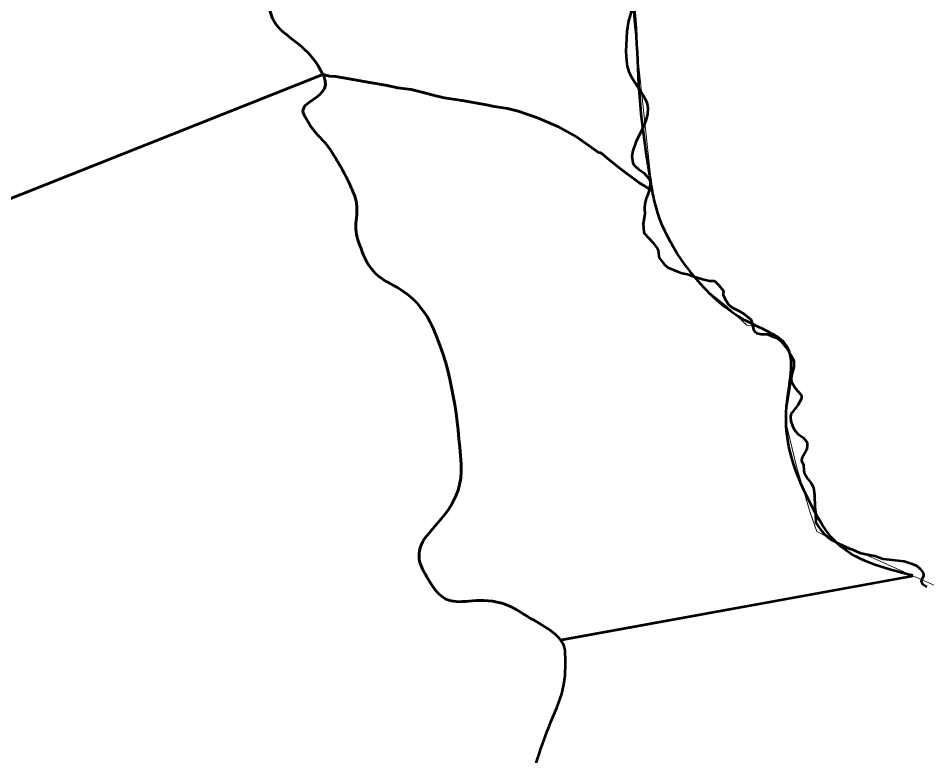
# Model space of a CAD drawing. Extents: x 553962 to 842807, y 8883888 to 9032388.
# Drawn here: x 816019 to 817139, y 9016433 to 9017342 of the extents above; entities that cross this region are included whole.
import ezdxf

# ---------------------------------------------------------------- set-up
doc = ezdxf.new("R2010")
doc.units = 0
doc.header["$LTSCALE"] = 200
doc.layers.add('1', color=7, linetype='Continuous', lineweight=13)

msp = doc.modelspace()

# ---------------------------------------------------------------- linework, layer by layer
at = {"layer": '1', "lineweight": 53}
for p, q in [((815981, 9017108.3), (816394.7, 9017272.8)), ((816394.7, 9017272.8), (815981, 9017108.3)), ((815981, 9017108.3), (816394.7, 9017272.8)), ((816394.7, 9017272.8), (815981, 9017108.3)), ((816686.8, 9016575.3), (817121.8, 9016654.4)), ((816686.8, 9016575.3), (817121.8, 9016654.4)), ((816687.6, 9016575.5), (817121.8, 9016654.4)), ((816687.6, 9016575.5), (817121.8, 9016654.4))]:
    msp.add_line(p, q, dxfattribs=at)
at = {"layer": '1'}
for points in [[(815981.3, 9018008.2), (816050.1, 9018063.8), (816122.1, 9018117), (816466.2, 9018204.8), (816521, 9018204.8), (816552.6, 9018199.8), (816574.2, 9018181.5), (816590.5, 9018163.5), (816607.8, 9018132), (816643.7, 9018048.7), (816678.6, 9017962.4), (816739.7, 9017800), (816784.4, 9017663.8), (816795.1, 9017626), (816796.5, 9017605.8), (816784.9, 9017575.9), (816768.3, 9017542.6), (816763.3, 9017516), (816761.5, 9017496.5), (816765.3, 9017466), (816774.7, 9017387.6), (816778.2, 9017339.8), (816800.8, 9017129.2), (816808.5, 9017098.4)], [(816808.5, 9017098.4), (816824.6, 9017061.8), (816842.1, 9017035.2), (816867.1, 9017007.3), (816893, 9016986), (816917.2, 9016963.6), (816937.1, 9016960.2), (816953.7, 9016947), (816968.6, 9016935.3), (816975.3, 9016915.4), (816970.3, 9016882.1), (816967, 9016862.2), (816965.3, 9016843.9), (816978.6, 9016789.1), (816995.2, 9016732.6), (817003.5, 9016709.3), (817027.5, 9016696.9), (817121.8, 9016654.4), (817237.8, 9016604)]]:
    msp.add_lwpolyline(points, dxfattribs=at)
at = {"layer": '1', "lineweight": 53}
for points in [[(816775.5, 9017352.4), (816771.6, 9017338.8), (816769.3, 9017325.6), (816768.1, 9017300.9), (816769, 9017289.4), (816770, 9017283)], [(816775.5, 9017352.4), (816771.6, 9017338.8), (816769.3, 9017325.6), (816768.1, 9017300.9), (816769, 9017289.4), (816770, 9017283)], [(816770, 9017283), (816772, 9017275.8), (816775.1, 9017269.4), (816787.2, 9017250.9), (816792, 9017242.7), (816794.5, 9017236.7), (816795.3, 9017231.2), (816794.8, 9017223.6), (816793, 9017216), (816789.9, 9017208.5), (816780.5, 9017189.2), (816776.9, 9017178.5), (816775.6, 9017172.1), (816776.8, 9017163.8), (816777.5, 9017161.8), (816780.3, 9017158.7), (816783.6, 9017155.9), (816790.4, 9017151.3), (816796.5, 9017144.3), (816798.3, 9017141.6), (816798.2, 9017137.6), (816797.2, 9017131.3), (816795.6, 9017125.8), (816793.2, 9017119.8), (816791.8, 9017113.1), (816791.3, 9017107.9), (816791.5, 9017100.7), (816789.7, 9017088.8), (816790.2, 9017078.2), (816791.3, 9017076.5), (816802, 9017065.2), (816807.3, 9017057.7), (816808.2, 9017055.7), (816808.8, 9017049.2), (816809.4, 9017046.7), (816815.6, 9017038.8), (816819.8, 9017034.7)], [(816770, 9017283), (816772, 9017275.8), (816775.1, 9017269.4), (816787.2, 9017250.9), (816792, 9017242.7), (816794.5, 9017236.7), (816795.3, 9017231.2), (816794.8, 9017223.6), (816793, 9017216), (816789.9, 9017208.5), (816780.5, 9017189.2), (816776.9, 9017178.5), (816775.6, 9017172.1), (816776.8, 9017163.8), (816777.5, 9017161.8), (816780.3, 9017158.7), (816783.6, 9017155.9), (816790.4, 9017151.3), (816796.5, 9017144.3), (816798.3, 9017141.6), (816798.2, 9017137.6), (816797.2, 9017131.3), (816795.6, 9017125.8), (816793.2, 9017119.8), (816791.8, 9017113.1), (816791.3, 9017107.9), (816791.5, 9017100.7), (816789.7, 9017088.8), (816790.2, 9017078.2), (816791.3, 9017076.5), (816802, 9017065.2), (816807.3, 9017057.7), (816808.2, 9017055.7), (816808.8, 9017049.2), (816809.4, 9017046.7), (816815.6, 9017038.8), (816819.8, 9017034.7)], [(816575.5, 9017239.1), (816566.6, 9017240.7), (816544.3, 9017244), (816528.9, 9017247.5), (816523.3, 9017249.2), (816503.5, 9017254), (816487.2, 9017256.3), (816471.8, 9017259.5), (816452.6, 9017262.6), (816410.9, 9017270.3), (816403, 9017270.8), (816394.7, 9017272.8)], [(816394.7, 9017272.8), (816403, 9017270.8), (816410.9, 9017270.3), (816452.6, 9017262.6), (816471.8, 9017259.5), (816487.2, 9017256.3), (816503.5, 9017254), (816523.3, 9017249.2), (816528.9, 9017247.5), (816544.3, 9017244), (816566.6, 9017240.7), (816575.5, 9017239.1)], [(816575.5, 9017239.1), (816566.6, 9017240.7), (816544.3, 9017244), (816528.9, 9017247.5), (816523.3, 9017249.2), (816503.5, 9017254), (816487.2, 9017256.3), (816471.8, 9017259.5), (816452.6, 9017262.6), (816410.9, 9017270.3), (816403, 9017270.8), (816394.7, 9017272.8)], [(816394.7, 9017272.8), (816403, 9017270.8), (816410.9, 9017270.3), (816452.6, 9017262.6), (816471.8, 9017259.5), (816487.2, 9017256.3), (816503.5, 9017254), (816523.3, 9017249.2), (816528.9, 9017247.5), (816544.3, 9017244), (816566.6, 9017240.7), (816575.5, 9017239.1)], [(816745.3, 9017169.6), (816738.6, 9017175.2), (816737.1, 9017175.9), (816734.5, 9017176.4), (816707.4, 9017195.7), (816685.2, 9017208.3), (816659.5, 9017219.3), (816635.5, 9017227.4), (816622.3, 9017230.9), (816606, 9017233.2), (816596.3, 9017235.4), (816575.5, 9017239.1)], [(816575.5, 9017239.1), (816596.3, 9017235.4), (816606, 9017233.2), (816622.3, 9017230.9), (816635.5, 9017227.4), (816659.5, 9017219.3), (816685.2, 9017208.3), (816707.4, 9017195.7), (816734.5, 9017176.4), (816737.1, 9017175.9), (816738.6, 9017175.2), (816745.3, 9017169.6)], [(816745.3, 9017169.6), (816738.6, 9017175.2), (816737.1, 9017175.9), (816734.5, 9017176.4), (816707.4, 9017195.7), (816685.2, 9017208.3), (816659.5, 9017219.3), (816635.5, 9017227.4), (816622.3, 9017230.9), (816606, 9017233.2), (816596.3, 9017235.4), (816575.5, 9017239.1)], [(816575.5, 9017239.1), (816596.3, 9017235.4), (816606, 9017233.2), (816622.3, 9017230.9), (816635.5, 9017227.4), (816659.5, 9017219.3), (816685.2, 9017208.3), (816707.4, 9017195.7), (816734.5, 9017176.4), (816737.1, 9017175.9), (816738.6, 9017175.2), (816745.3, 9017169.6)], [(816801, 9017128.7), (816790.2, 9017135.9), (816786, 9017138.3), (816761.6, 9017156.4), (816745.3, 9017169.6)], [(816745.3, 9017169.6), (816761.6, 9017156.4), (816786, 9017138.3), (816790.2, 9017135.9), (816801, 9017128.7)], [(816801, 9017128.7), (816790.2, 9017135.9), (816786, 9017138.3), (816761.6, 9017156.4), (816745.3, 9017169.6)], [(816745.3, 9017169.6), (816761.6, 9017156.4), (816786, 9017138.3), (816790.2, 9017135.9), (816801, 9017128.7)], [(816819.8, 9017034.7), (816819.8, 9017034.7), (816831.8, 9017029.6), (816837.8, 9017027.8), (816844.1, 9017026.6), (816850.9, 9017023.8), (816862.5, 9017020.4), (816871.1, 9017018.4), (816877.3, 9017018.3)], [(816819.8, 9017034.7), (816819.8, 9017034.7), (816831.8, 9017029.6), (816837.8, 9017027.8), (816844.1, 9017026.6), (816850.9, 9017023.8), (816862.5, 9017020.4), (816871.1, 9017018.4), (816877.3, 9017018.3)], [(816877.3, 9017018.3), (816882.6, 9017013), (816888.2, 9017006.4), (816888.6, 9017005.3), (816888, 9017002.2), (816888.2, 9017000.8), (816890.3, 9016996.3), (816894.6, 9016989.2), (816899.2, 9016985.3), (816908.4, 9016980.9), (816915, 9016976.8), (816922.2, 9016970.6), (816923.1, 9016969), (816923.7, 9016964.6), (816926.1, 9016956.8), (816927, 9016955.6), (816929.6, 9016953.9), (816934.8, 9016952.4), (816942.6, 9016952.5), (816949.6, 9016949.2), (816956.6, 9016947.3)], [(816877.3, 9017018.3), (816882.6, 9017013), (816888.2, 9017006.4), (816888.6, 9017005.3), (816888, 9017002.2), (816888.2, 9017000.8), (816890.3, 9016996.3), (816894.6, 9016989.2), (816899.2, 9016985.3), (816908.4, 9016980.9), (816915, 9016976.8), (816922.2, 9016970.6), (816923.1, 9016969), (816923.7, 9016964.6), (816926.1, 9016956.8), (816927, 9016955.6), (816929.6, 9016953.9), (816934.8, 9016952.4), (816942.6, 9016952.5), (816949.6, 9016949.2), (816956.6, 9016947.3)], [(816956.6, 9016947.3), (816968.7, 9016932), (816972, 9016926.2), (816975.1, 9016919.2)], [(816956.6, 9016947.3), (816968.7, 9016932), (816972, 9016926.2), (816975.1, 9016919.2)], [(816975.1, 9016919.2), (816975.4, 9016912.3), (816972.2, 9016901.7), (816971.9, 9016897), (816972.3, 9016893.5), (816977.5, 9016885.4), (816983.9, 9016878.1), (816984.6, 9016876.3), (816984.8, 9016873.2), (816980.2, 9016864.9), (816973.3, 9016855.9), (816971.5, 9016852.9), (816971.1, 9016850.8), (816971.5, 9016845.1), (816973.4, 9016839.3), (816976.1, 9016833.9), (816980.4, 9016829), (816987, 9016824.8), (816990.8, 9016820.2), (816991.6, 9016818.6), (816991.8, 9016815.5), (816991.1, 9016810.3), (816985, 9016799.3), (816984.7, 9016796.3), (816987.3, 9016791.2), (816987.5, 9016784.1), (816987.9, 9016781.8), (816992.1, 9016774.6), (816996.7, 9016768.7), (816999.4, 9016763.2), (817000.8, 9016753.8), (817001, 9016739.6), (817002.1, 9016732.4), (817002.5, 9016719.7), (817008, 9016711.5), (817012.5, 9016706.2), (817017.4, 9016701.9), (817022.1, 9016698.6), (817033, 9016692.3), (817038, 9016690), (817047.7, 9016686.8), (817056.7, 9016682.8), (817061.8, 9016681.4), (817075.1, 9016679), (817085.2, 9016675.5), (817111.1, 9016672.5), (817121.3, 9016669.1), (817126.7, 9016666.7), (817131, 9016663.2), (817134.5, 9016658.3), (817135.2, 9016654.6), (817132.6, 9016649.3), (817132.3, 9016648), (817134.4, 9016644.4), (817137.8, 9016641.6), (817139.3, 9016641.2)], [(816975.1, 9016919.2), (816975.4, 9016912.3), (816972.2, 9016901.7), (816971.9, 9016897), (816972.3, 9016893.5), (816977.5, 9016885.4), (816983.9, 9016878.1), (816984.6, 9016876.3), (816984.8, 9016873.2), (816980.2, 9016864.9), (816973.3, 9016855.9), (816971.5, 9016852.9), (816971.1, 9016850.8), (816971.5, 9016845.1), (816973.4, 9016839.3), (816976.1, 9016833.9), (816980.4, 9016829), (816987, 9016824.8), (816990.8, 9016820.2), (816991.6, 9016818.6), (816991.8, 9016815.5), (816991.1, 9016810.3), (816985, 9016799.3), (816984.7, 9016796.3), (816987.3, 9016791.2), (816987.5, 9016784.1), (816987.9, 9016781.8), (816992.1, 9016774.6), (816996.7, 9016768.7), (816999.4, 9016763.2), (817000.8, 9016753.8), (817001, 9016739.6), (817002.1, 9016732.4), (817002.5, 9016719.7), (817008, 9016711.5), (817012.5, 9016706.2), (817017.4, 9016701.9), (817022.1, 9016698.6), (817033, 9016692.3), (817038, 9016690), (817047.7, 9016686.8), (817056.7, 9016682.8), (817061.8, 9016681.4), (817075.1, 9016679), (817085.2, 9016675.5), (817111.1, 9016672.5), (817121.3, 9016669.1), (817126.7, 9016666.7), (817131, 9016663.2), (817134.5, 9016658.3), (817135.2, 9016654.6), (817132.6, 9016649.3), (817132.3, 9016648), (817134.4, 9016644.4), (817137.8, 9016641.6), (817139.3, 9016641.2)]]:
    msp.add_lwpolyline(points, dxfattribs=at)
at = {"layer": '1', "lineweight": 25}
for points in [[(816775.5, 9017352.4), (816771.6, 9017338.8), (816769.3, 9017325.6), (816768.1, 9017300.9), (816769, 9017289.4), (816770, 9017283)], [(816775.5, 9017352.4), (816771.6, 9017338.8), (816769.3, 9017325.6), (816768.1, 9017300.9), (816769, 9017289.4), (816770, 9017283)], [(816770, 9017283), (816772, 9017275.8), (816775.1, 9017269.4), (816787.2, 9017250.9), (816792, 9017242.7), (816794.5, 9017236.7), (816795.3, 9017231.2), (816794.8, 9017223.6), (816793, 9017216), (816789.9, 9017208.5), (816780.5, 9017189.2), (816776.9, 9017178.5), (816775.6, 9017172.1), (816776.8, 9017163.8), (816777.5, 9017161.8), (816780.3, 9017158.7), (816783.6, 9017155.9), (816790.4, 9017151.3), (816796.5, 9017144.3), (816798.3, 9017141.6), (816798.2, 9017137.6), (816797.2, 9017131.3), (816795.6, 9017125.8), (816793.2, 9017119.8), (816791.8, 9017113.1), (816791.3, 9017107.9), (816791.5, 9017100.7), (816789.7, 9017088.8), (816790.2, 9017078.2), (816791.3, 9017076.5), (816802, 9017065.2), (816807.3, 9017057.7), (816808.2, 9017055.7), (816808.8, 9017049.2), (816809.4, 9017046.7), (816815.6, 9017038.8), (816819.8, 9017034.7)], [(816770, 9017283), (816772, 9017275.8), (816775.1, 9017269.4), (816787.2, 9017250.9), (816792, 9017242.7), (816794.5, 9017236.7), (816795.3, 9017231.2), (816794.8, 9017223.6), (816793, 9017216), (816789.9, 9017208.5), (816780.5, 9017189.2), (816776.9, 9017178.5), (816775.6, 9017172.1), (816776.8, 9017163.8), (816777.5, 9017161.8), (816780.3, 9017158.7), (816783.6, 9017155.9), (816790.4, 9017151.3), (816796.5, 9017144.3), (816798.3, 9017141.6), (816798.2, 9017137.6), (816797.2, 9017131.3), (816795.6, 9017125.8), (816793.2, 9017119.8), (816791.8, 9017113.1), (816791.3, 9017107.9), (816791.5, 9017100.7), (816789.7, 9017088.8), (816790.2, 9017078.2), (816791.3, 9017076.5), (816802, 9017065.2), (816807.3, 9017057.7), (816808.2, 9017055.7), (816808.8, 9017049.2), (816809.4, 9017046.7), (816815.6, 9017038.8), (816819.8, 9017034.7)], [(816819.8, 9017034.7), (816819.8, 9017034.7), (816831.8, 9017029.6), (816837.8, 9017027.8), (816844.1, 9017026.6), (816850.9, 9017023.8), (816862.5, 9017020.4), (816871.1, 9017018.4), (816877.3, 9017018.3)], [(816819.8, 9017034.7), (816819.8, 9017034.7), (816831.8, 9017029.6), (816837.8, 9017027.8), (816844.1, 9017026.6), (816850.9, 9017023.8), (816862.5, 9017020.4), (816871.1, 9017018.4), (816877.3, 9017018.3)], [(816877.3, 9017018.3), (816882.6, 9017013), (816888.2, 9017006.4), (816888.6, 9017005.3), (816888, 9017002.2), (816888.2, 9017000.8), (816890.3, 9016996.3), (816894.6, 9016989.2), (816899.2, 9016985.3), (816908.4, 9016980.9), (816915, 9016976.8), (816922.2, 9016970.6), (816923.1, 9016969), (816923.7, 9016964.6), (816926.1, 9016956.8), (816927, 9016955.6), (816929.6, 9016953.9), (816934.8, 9016952.4), (816942.6, 9016952.5), (816949.6, 9016949.2), (816956.6, 9016947.3)], [(816877.3, 9017018.3), (816882.6, 9017013), (816888.2, 9017006.4), (816888.6, 9017005.3), (816888, 9017002.2), (816888.2, 9017000.8), (816890.3, 9016996.3), (816894.6, 9016989.2), (816899.2, 9016985.3), (816908.4, 9016980.9), (816915, 9016976.8), (816922.2, 9016970.6), (816923.1, 9016969), (816923.7, 9016964.6), (816926.1, 9016956.8), (816927, 9016955.6), (816929.6, 9016953.9), (816934.8, 9016952.4), (816942.6, 9016952.5), (816949.6, 9016949.2), (816956.6, 9016947.3)], [(816956.6, 9016947.3), (816968.7, 9016932), (816972, 9016926.2), (816975.1, 9016919.2)], [(816956.6, 9016947.3), (816968.7, 9016932), (816972, 9016926.2), (816975.1, 9016919.2)], [(816975.1, 9016919.2), (816975.4, 9016912.3), (816972.2, 9016901.7), (816971.9, 9016897), (816972.3, 9016893.5), (816977.5, 9016885.4), (816983.9, 9016878.1), (816984.6, 9016876.3), (816984.8, 9016873.2), (816980.2, 9016864.9), (816973.3, 9016855.9), (816971.5, 9016852.9), (816971.1, 9016850.8), (816971.5, 9016845.1), (816973.4, 9016839.3), (816976.1, 9016833.9), (816980.4, 9016829), (816987, 9016824.8), (816990.8, 9016820.2), (816991.6, 9016818.6), (816991.8, 9016815.5), (816991.1, 9016810.3), (816985, 9016799.3), (816984.7, 9016796.3), (816987.3, 9016791.2), (816987.5, 9016784.1), (816987.9, 9016781.8), (816992.1, 9016774.6), (816996.7, 9016768.7), (816999.4, 9016763.2), (817000.8, 9016753.8), (817001, 9016739.6), (817002.1, 9016732.4), (817002.5, 9016719.7), (817008, 9016711.5), (817012.5, 9016706.2), (817017.4, 9016701.9), (817022.1, 9016698.6), (817033, 9016692.3), (817038, 9016690), (817047.7, 9016686.8), (817056.7, 9016682.8), (817061.8, 9016681.4), (817075.1, 9016679), (817085.2, 9016675.5), (817111.1, 9016672.5), (817121.3, 9016669.1), (817126.7, 9016666.7), (817131, 9016663.2), (817134.5, 9016658.3), (817135.2, 9016654.6), (817132.6, 9016649.3), (817132.3, 9016648), (817134.4, 9016644.4), (817137.8, 9016641.6), (817139.3, 9016641.2)], [(816975.1, 9016919.2), (816975.4, 9016912.3), (816972.2, 9016901.7), (816971.9, 9016897), (816972.3, 9016893.5), (816977.5, 9016885.4), (816983.9, 9016878.1), (816984.6, 9016876.3), (816984.8, 9016873.2), (816980.2, 9016864.9), (816973.3, 9016855.9), (816971.5, 9016852.9), (816971.1, 9016850.8), (816971.5, 9016845.1), (816973.4, 9016839.3), (816976.1, 9016833.9), (816980.4, 9016829), (816987, 9016824.8), (816990.8, 9016820.2), (816991.6, 9016818.6), (816991.8, 9016815.5), (816991.1, 9016810.3), (816985, 9016799.3), (816984.7, 9016796.3), (816987.3, 9016791.2), (816987.5, 9016784.1), (816987.9, 9016781.8), (816992.1, 9016774.6), (816996.7, 9016768.7), (816999.4, 9016763.2), (817000.8, 9016753.8), (817001, 9016739.6), (817002.1, 9016732.4), (817002.5, 9016719.7), (817008, 9016711.5), (817012.5, 9016706.2), (817017.4, 9016701.9), (817022.1, 9016698.6), (817033, 9016692.3), (817038, 9016690), (817047.7, 9016686.8), (817056.7, 9016682.8), (817061.8, 9016681.4), (817075.1, 9016679), (817085.2, 9016675.5), (817111.1, 9016672.5), (817121.3, 9016669.1), (817126.7, 9016666.7), (817131, 9016663.2), (817134.5, 9016658.3), (817135.2, 9016654.6), (817132.6, 9016649.3), (817132.3, 9016648), (817134.4, 9016644.4), (817137.8, 9016641.6), (817139.3, 9016641.2)]]:
    msp.add_lwpolyline(points, dxfattribs=at)
at = {"layer": '1', "lineweight": 53}
for points in [[(816394.7, 9017272.8), (816380.8, 9017302.5), (816333.9, 9017326.9), (816328.1, 9017359), (816324.4, 9017379.7), (816332.4, 9017406.9), (816328.1, 9017428.4), (816325.7, 9017440.5), (816309.7, 9017451.8), (816312.4, 9017464.2), (816320, 9017498.3), (816334.5, 9017532.8), (816343.8, 9017567.2), (816355.1, 9017609.2), (816360.9, 9017653.2), (816375.1, 9017694.8), (816383, 9017717.9), (816408.4, 9017730), (816422.1, 9017750.8), (816431.5, 9017765), (816442, 9017779.1), (816444.5, 9017795.5), (816448, 9017818.5), (816436.9, 9017841.8), (816435.6, 9017864.9), (816434.8, 9017879), (816425.5, 9017894.7), (816437.8, 9017907.4), (816451, 9017921.2), (816466, 9017919), (816480.3, 9017924.2), (816512.4, 9017935.8), (816542.7, 9017955.5), (816576.6, 9017957.8), (816587.8, 9017958.6), (816599, 9017959.3), (816610.2, 9017960), (816632.5, 9017961.5), (816654.9, 9017963), (816677.3, 9017964.5)], [(816394.7, 9017272.8), (816380.8, 9017302.5), (816333.9, 9017326.9), (816328.1, 9017359), (816324.4, 9017379.7), (816332.4, 9017406.9), (816328.1, 9017428.4), (816325.7, 9017440.5), (816309.7, 9017451.8), (816312.4, 9017464.2), (816320, 9017498.3), (816334.5, 9017532.8), (816343.8, 9017567.2), (816355.1, 9017609.2), (816360.9, 9017653.2), (816375.1, 9017694.8), (816383, 9017717.9), (816408.4, 9017730), (816422.1, 9017750.8), (816431.5, 9017765), (816442, 9017779.1), (816444.5, 9017795.5), (816448, 9017818.5), (816436.9, 9017841.8), (816435.6, 9017864.9), (816434.8, 9017879), (816425.5, 9017894.7), (816437.8, 9017907.4), (816451, 9017921.2), (816466, 9017919), (816480.3, 9017924.2), (816512.4, 9017935.8), (816542.7, 9017955.5), (816576.6, 9017957.8), (816587.8, 9017958.6), (816599, 9017959.3), (816610.2, 9017960), (816632.5, 9017961.5), (816654.9, 9017963), (816677.3, 9017964.5)], [(816312.4, 9017464.2), (816309.7, 9017451.8), (816325.7, 9017440.5), (816328.1, 9017428.4), (816332.4, 9017406.9), (816324.4, 9017379.7), (816328.1, 9017359), (816333.9, 9017326.9), (816380.8, 9017302.5), (816394.7, 9017272.8)], [(816312.4, 9017464.2), (816309.7, 9017451.8), (816325.7, 9017440.5), (816328.1, 9017428.4), (816332.4, 9017406.9), (816324.4, 9017379.7), (816328.1, 9017359), (816333.9, 9017326.9), (816380.8, 9017302.5), (816394.7, 9017272.8)], [(816394.7, 9017272.8), (816395.9, 9017270.2), (816396.8, 9017267.6), (816397.5, 9017265)], [(816394.7, 9017272.8), (816395.9, 9017270.2), (816396.8, 9017267.6), (816397.5, 9017265)], [(816397.5, 9017265), (816401.1, 9017250.4), (816364.6, 9017234.6), (816372.9, 9017220.2), (816383.2, 9017202.3), (816400.3, 9017186.6), (816410.9, 9017168.7), (816417.2, 9017158.1), (816423.6, 9017146.7), (816428.8, 9017135.2), (816439.7, 9017111.1), (816432.6, 9017081), (816442.3, 9017056.8), (816458.3, 9017017), (816511.8, 9017002), (816530.6, 9016959.8)], [(816530.6, 9016959.8), (816511.8, 9017002), (816458.3, 9017017), (816442.3, 9017056.8), (816432.6, 9017081), (816439.7, 9017111.1), (816428.8, 9017135.2), (816423.6, 9017146.7), (816417.2, 9017158.1), (816410.9, 9017168.7), (816400.3, 9017186.6), (816383.2, 9017202.3), (816372.9, 9017220.2), (816364.6, 9017234.6), (816401.1, 9017250.4), (816397.5, 9017265)], [(816397.5, 9017265), (816401.1, 9017250.4), (816364.6, 9017234.6), (816372.9, 9017220.2), (816383.2, 9017202.3), (816400.3, 9017186.6), (816410.9, 9017168.7), (816417.2, 9017158.1), (816423.6, 9017146.7), (816428.8, 9017135.2), (816439.7, 9017111.1), (816432.6, 9017081), (816442.3, 9017056.8), (816458.3, 9017017), (816511.8, 9017002), (816530.6, 9016959.8)], [(816530.6, 9016959.8), (816511.8, 9017002), (816458.3, 9017017), (816442.3, 9017056.8), (816432.6, 9017081), (816439.7, 9017111.1), (816428.8, 9017135.2), (816423.6, 9017146.7), (816417.2, 9017158.1), (816410.9, 9017168.7), (816400.3, 9017186.6), (816383.2, 9017202.3), (816372.9, 9017220.2), (816364.6, 9017234.6), (816401.1, 9017250.4), (816397.5, 9017265)], [(816530.6, 9016959.8), (816555, 9016904.7), (816561.1, 9016847.7), (816565.1, 9016792)], [(816565.1, 9016792), (816561.1, 9016847.7), (816555, 9016904.7), (816530.6, 9016959.8)], [(816530.6, 9016959.8), (816555, 9016904.7), (816561.1, 9016847.7), (816565.1, 9016792)], [(816565.1, 9016792), (816561.1, 9016847.7), (816555, 9016904.7), (816530.6, 9016959.8)], [(816565.1, 9016792), (816568.6, 9016743.7), (816497.1, 9016695.2), (816525.6, 9016648.8), (816548.7, 9016611.2), (816605.8, 9016631.9), (816639.2, 9016609.3)], [(816639.2, 9016609.3), (816605.8, 9016631.9), (816548.7, 9016611.2), (816525.6, 9016648.8), (816497.1, 9016695.2), (816568.6, 9016743.7), (816565.1, 9016792)], [(816565.1, 9016792), (816568.6, 9016743.7), (816497.1, 9016695.2), (816525.6, 9016648.8), (816548.7, 9016611.2), (816605.8, 9016631.9), (816639.2, 9016609.3)], [(816639.2, 9016609.3), (816605.8, 9016631.9), (816548.7, 9016611.2), (816525.6, 9016648.8), (816497.1, 9016695.2), (816568.6, 9016743.7), (816565.1, 9016792)], [(816639.2, 9016609.3), (816654.4, 9016598.9), (816677, 9016589.4), (816687.6, 9016575.5)], [(816687.6, 9016575.5), (816677, 9016589.4), (816654.4, 9016598.9), (816639.2, 9016609.3)], [(816639.2, 9016609.3), (816654.4, 9016598.9), (816677, 9016589.4), (816687.6, 9016575.5)], [(816687.6, 9016575.5), (816677, 9016589.4), (816654.4, 9016598.9), (816639.2, 9016609.3)], [(816565.1, 9016224), (816581.3, 9016240.7), (816595.8, 9016259), (816607.1, 9016280.3), (816631.4, 9016326.3), (816641.9, 9016375.2), (816657.7, 9016423.5), (816672.3, 9016468.3), (816694.6, 9016515.3), (816693.5, 9016559.9), (816693.3, 9016565.8), (816691, 9016571), (816687.4, 9016575.8)], [(816565.1, 9016224), (816581.3, 9016240.7), (816595.8, 9016259), (816607.1, 9016280.3), (816631.4, 9016326.3), (816641.9, 9016375.2), (816657.7, 9016423.5), (816672.3, 9016468.3), (816694.6, 9016515.3), (816693.5, 9016559.9), (816693.3, 9016565.8), (816691, 9016571), (816687.4, 9016575.8)], [(816565.1, 9016224), (816581.3, 9016240.7), (816595.8, 9016259), (816607.1, 9016280.3), (816631.4, 9016326.3), (816641.9, 9016375.2), (816657.7, 9016423.5), (816672.3, 9016468.3), (816694.6, 9016515.3), (816693.5, 9016559.9), (816693.3, 9016565.7), (816691.1, 9016570.8), (816687.6, 9016575.5)], [(816565.1, 9016224), (816581.3, 9016240.7), (816595.8, 9016259), (816607.1, 9016280.3), (816631.4, 9016326.3), (816641.9, 9016375.2), (816657.7, 9016423.5), (816672.3, 9016468.3), (816694.6, 9016515.3), (816693.5, 9016559.9), (816693.3, 9016565.7), (816691.1, 9016570.8), (816687.6, 9016575.5)]]:
    msp.add_open_spline(points, degree=3, dxfattribs=at)
for points in [[(816801, 9017128.7), (816786.6, 9017230.2), (816774.5, 9017389.9), (816760, 9017510.8), (816793.8, 9017631.7), (816677.7, 9017964.7)], [(816801, 9017128.7), (816786.6, 9017230.2), (816774.5, 9017389.9), (816760, 9017510.8), (816793.8, 9017631.7), (816677.7, 9017964.7)], [(817121.9, 9016654.7), (817025.2, 9016698), (816998.7, 9016738), (816966.3, 9016864), (816965.9, 9016938.6), (816918.8, 9016967.6), (816865.6, 9017008.8), (816803.5, 9017116.6), (816801, 9017128.7)], [(817121.9, 9016654.7), (817025.2, 9016698), (816998.7, 9016738), (816966.3, 9016864), (816965.9, 9016938.6), (816918.8, 9016967.6), (816865.6, 9017008.8), (816803.5, 9017116.6), (816801, 9017128.7)]]:
    msp.add_spline(points, degree=3, dxfattribs=at)

doc.saveas('drawing.dxf')
